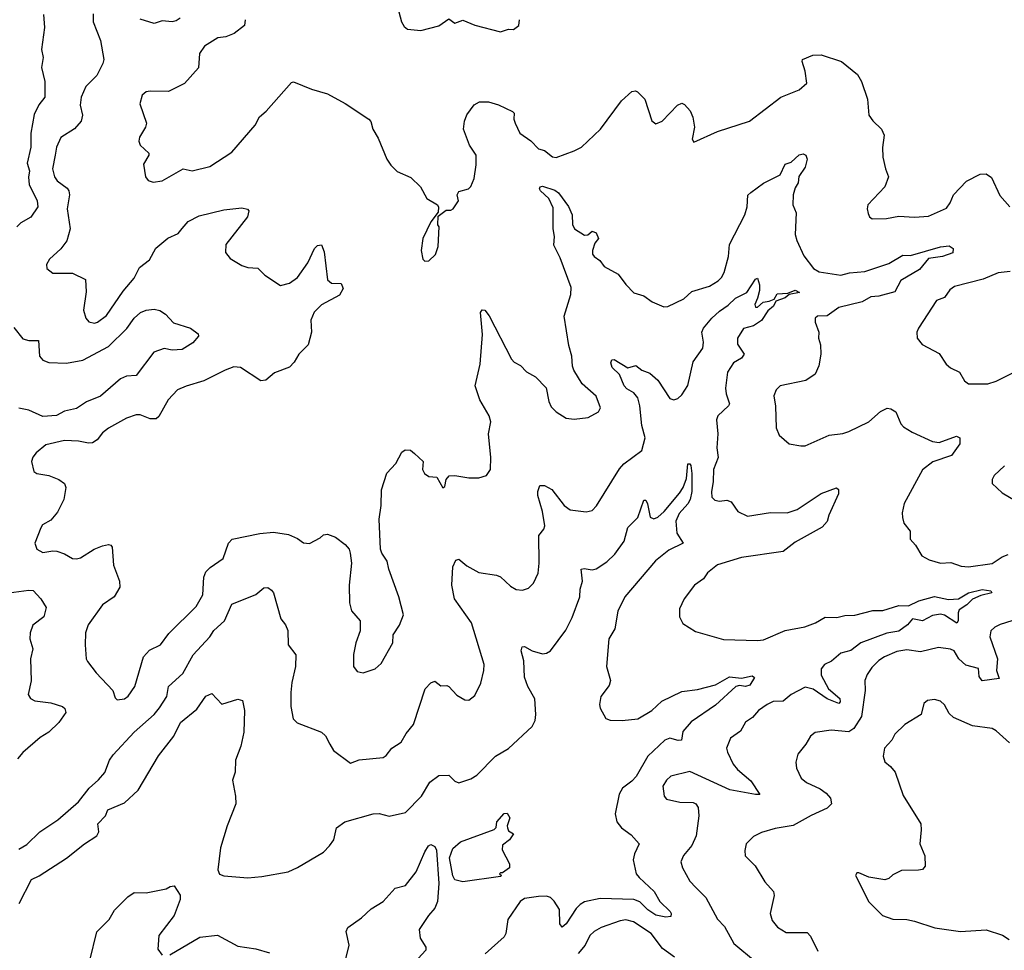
# Model space of a CAD drawing. Extents: x 2133461 to 2293071, y 753526 to 916327.
# Tile 291 of 459: x 2205519 to 2210465, y 886960 to 891635. Entities that reach past the tile are written whole.
import ezdxf

# ---------------------------------------------------------------- set-up
doc = ezdxf.new("R2010")
doc.units = 0

msp = doc.modelspace()

# ---------------------------------------------------------------- linework, layer by layer
at = {"layer": '0CON10XD'}
for points in [[(2205639.1, 891660.9), (2205644.4, 891595), (2205629.5, 891485), (2205637.3, 891445), (2205628.2, 891395), (2205645.4, 891325), (2205645.7, 891245), (2205615, 891207.1), (2205591.3, 891158.7), (2205575.8, 891065), (2205574.7, 890994.7), (2205557.2, 890915), (2205568.9, 890875), (2205563.8, 890843.8), (2205567.3, 890807.3), (2205606.9, 890725), (2205610.9, 890695), (2205575, 890643.3), (2205524.3, 890615), (2205505.5, 890595)], [(2205888.8, 891665), (2205888, 891625), (2205925, 891530), (2205941.2, 891435), (2205936.2, 891415), (2205906.2, 891355), (2205851.3, 891298.7), (2205828.1, 891245), (2205823.5, 891205), (2205834.5, 891155), (2205828.9, 891125), (2205794, 891086), (2205726.5, 891043.5), (2205703.8, 890995), (2205697.7, 890955), (2205684, 890885), (2205694.5, 890845), (2205708.1, 890825), (2205758.2, 890788.2), (2205766.5, 890775), (2205768.9, 890755), (2205757.3, 890685), (2205772.9, 890585), (2205755.5, 890524.5), (2205725.5, 890484.5), (2205668.3, 890431.7), (2205654.3, 890405.7), (2205656, 890385), (2205685, 890362), (2205785, 890360.8), (2205849.4, 890329.4), (2205852.7, 890267.3), (2205840, 890175), (2205851.2, 890135), (2205867.3, 890117.3), (2205895, 890111.1), (2205910, 890115), (2205955, 890148.9), (2206039, 890271), (2206094.3, 890335.7), (2206120.4, 890389.6), (2206171.9, 890428.1), (2206202.8, 890487.2), (2206262.8, 890537.2), (2206315, 890561.4), (2206335, 890585.8), (2206365, 890621.1), (2206421.1, 890648.9), (2206545, 890680), (2206635, 890690), (2206663.6, 890683.6), (2206670, 890675), (2206663.8, 890645), (2206554, 890505), (2206553.8, 890465), (2206576.7, 890435), (2206635, 890400), (2206665, 890389.4), (2206715, 890386.5), (2206751.3, 890351.3), (2206829.3, 890299.3), (2206875, 890310.6), (2206915, 890339.4), (2206966, 890414), (2207000, 890485), (2207015, 890501.2), (2207035, 890503.3), (2207048.9, 890468.9), (2207065, 890328.8), (2207085, 890311.9), (2207135, 890308.9), (2207144.6, 890285), (2207125, 890251.1), (2207035, 890202), (2206997.9, 890165), (2206982.5, 890125), (2206985.7, 890065), (2206967.6, 890002.4), (2206921.2, 889955), (2206898.8, 889915), (2206875, 889888.8), (2206798.8, 889861.2), (2206755.7, 889824.3), (2206731.2, 889821.2), (2206628.3, 889888.3), (2206595, 889890.8), (2206551.2, 889875), (2206445, 889820.9), (2206355, 889794.4), (2206312, 889775), (2206264.4, 889725), (2206218.6, 889641.4), (2206205, 889629.2), (2206175, 889629.4), (2206125, 889650), (2206105, 889650), (2206055, 889633.1), (2205965, 889582.2), (2205935, 889559.4), (2205907.8, 889525), (2205885, 889510), (2205865, 889507.5), (2205815, 889518.2), (2205745, 889521.2), (2205651.4, 889498.6), (2205601.7, 889458.3), (2205585, 889436.7), (2205579.4, 889415), (2205590, 889365), (2205605, 889354.4), (2205665.4, 889345.4), (2205715.3, 889325.3), (2205743.8, 889305), (2205751.2, 889285), (2205741.2, 889225), (2205709.7, 889160.3), (2205675, 889121.2), (2205633.2, 889096.8), (2205625, 889082.5), (2205596, 889005), (2205605.9, 888975.9), (2205635, 888958), (2205685, 888967.5), (2205705.7, 888965.7), (2205745, 888952), (2205785, 888928), (2205805, 888926), (2205825, 888930.8), (2205893.8, 888975), (2205935, 888992.5), (2205965, 888998), (2205976.7, 888995), (2205983.8, 888985), (2205990.6, 888895), (2206020.6, 888815), (2206021.9, 888785), (2205994.6, 888735.4), (2205934.5, 888695.5), (2205862.5, 888595), (2205850, 888555), (2205848, 888495), (2205854, 888425), (2205860.3, 888410.3), (2205904.1, 888354.1), (2205987.5, 888265), (2205998.3, 888228.3), (2206008.3, 888218.3), (2206045, 888223.8), (2206065, 888236.2), (2206097.5, 888285), (2206140.6, 888435), (2206171.9, 888468.1), (2206225.8, 888495), (2206268.1, 888551.9), (2206405, 888686.7), (2206439.6, 888745), (2206443.6, 888835), (2206455, 888862), (2206476.2, 888883.8), (2206541.3, 888928.7), (2206568.6, 889005), (2206586.2, 889025), (2206725, 889054.5), (2206795, 889060), (2206868.8, 889048.8), (2206915, 889028), (2206945, 889006.2), (2206975, 889003.8), (2207028.3, 889031.7), (2207045, 889047.5), (2207065, 889050), (2207105.6, 889035.6), (2207155, 888998.8), (2207173.8, 888975), (2207180, 888955), (2207186, 888905), (2207174.3, 888795), (2207176.2, 888705), (2207186.7, 888665), (2207230, 888615), (2207230, 888565), (2207208, 888505), (2207196.4, 888446.4), (2207196.2, 888385), (2207215, 888360), (2207245, 888353.8), (2207305, 888374), (2207335, 888401.2), (2207393.3, 888505), (2207396.2, 888545), (2207426.8, 888593.2), (2207446.7, 888645), (2207424, 888735), (2207374.3, 888875), (2207365.6, 888915), (2207338, 888955), (2207332, 888975), (2207325.6, 889125), (2207335.6, 889195), (2207336.8, 889273.2), (2207363.6, 889356.4), (2207408.8, 889405), (2207438.3, 889461.7), (2207455, 889473.3), (2207483, 889473), (2207503.3, 889455), (2207546.2, 889415), (2207543.3, 889375), (2207552.5, 889355), (2207575, 889340), (2207615, 889337.5), (2207645, 889282.5), (2207655, 889290), (2207662, 889325), (2207677, 889343), (2207705, 889346), (2207775, 889332.9), (2207825.8, 889334.2), (2207864.1, 889345.9), (2207883.8, 889375), (2207885.6, 889435), (2207874.4, 889554.4), (2207885.6, 889615), (2207876.9, 889645), (2207831.5, 889725), (2207807.8, 889795), (2207833.3, 889905), (2207843.8, 890053.8), (2207833.6, 890163.6), (2207843, 890177), (2207855.9, 890175.9), (2207877.6, 890147.6), (2207990, 889930), (2208003.8, 889915), (2208035, 889898), (2208065, 889866.2), (2208111.1, 889841.1), (2208164.2, 889785), (2208177.3, 889717.3), (2208189.5, 889689.5), (2208214.2, 889664.2), (2208265, 889633.8), (2208305, 889628.8), (2208375, 889636.7), (2208427.5, 889665), (2208436.7, 889685), (2208415, 889743.3), (2208345.4, 889805.4), (2208302.2, 889875), (2208296.7, 889895), (2208293.6, 889945), (2208277.6, 889997.6), (2208254, 890145), (2208287.3, 890255), (2208289, 890289), (2208235, 890438), (2208202.3, 890502.3), (2208206, 890545), (2208198.8, 890585), (2208199.5, 890689.5), (2208177.2, 890737.2), (2208135, 890774.6), (2208131.3, 890785), (2208134.2, 890795.7), (2208145, 890798), (2208208.1, 890778.1), (2208225.4, 890765), (2208276.2, 890696.2), (2208295.4, 890655), (2208296, 890606), (2208306.9, 890585), (2208356.8, 890553.2), (2208373.3, 890555), (2208395, 890572.5), (2208416, 890565), (2208426.7, 890535), (2208408.2, 890511.8), (2208397.3, 890475), (2208396.9, 890456.9), (2208405.8, 890445), (2208432.9, 890425), (2208456.2, 890395), (2208525, 890356.7), (2208564.1, 890304.1), (2208605, 890262.5), (2208655, 890248), (2208697.3, 890217.3), (2208755, 890192), (2208775, 890194.2), (2208855, 890232.9), (2208895, 890268.9), (2208985, 890296.2), (2209027.7, 890322.3), (2209045, 890340.6), (2209058.5, 890365), (2209080.4, 890445), (2209085.5, 890505), (2209162.5, 890655), (2209174.5, 890695), (2209176.5, 890753.5), (2209193, 890767)], [(2207423.8, 891675), (2207436.7, 891625), (2207450.7, 891600.7), (2207467, 891587), (2207535, 891580), (2207625, 891603.3), (2207675, 891640), (2207705, 891616.7), (2207745, 891633.3), (2207805, 891607.5), (2207935, 891573.8)], [(2206652, 891635), (2206648.8, 891605), (2206596.7, 891565), (2206555, 891548), (2206515, 891543.8), (2206447.3, 891502.7), (2206423.3, 891465), (2206417.7, 891392.3), (2206347.5, 891315), (2206266.1, 891273.9), (2206175, 891276), (2206155, 891272), (2206135, 891256.2), (2206122.7, 891212.7), (2206156.5, 891115), (2206150.9, 891095), (2206120.8, 891045), (2206117.5, 891025), (2206124.4, 891004.4), (2206167.5, 890965), (2206167.5, 890955), (2206141.2, 890908.8), (2206151.2, 890845), (2206165, 890826.7), (2206189.3, 890819.3), (2206235, 890825.8), (2206340, 890885), (2206385, 890876.2), (2206475, 890898), (2206585, 890969.2), (2206702, 891105), (2206723.2, 891146.8), (2206758, 891175), (2206885, 891320), (2206895, 891322.5), (2206985, 891286.7), (2207065, 891263.3), (2207154.2, 891214.2), (2207273.8, 891135), (2207283.9, 891123.9), (2207293.8, 891085), (2207319.5, 891039.5), (2207363.3, 890935), (2207383.6, 890903.6), (2207415, 890872.5), (2207485, 890842.5), (2207533.3, 890795), (2207565, 890737.5), (2207617.5, 890705), (2207623, 890693), (2207621.7, 890668.3), (2207585, 890620), (2207543.8, 890535), (2207536.2, 890475), (2207545, 890432.5), (2207555, 890422.5), (2207575, 890423.3), (2207608.8, 890455), (2207622, 890495), (2207626.4, 890593.6), (2207620, 890605), (2207621.7, 890648.3), (2207661.2, 890678.8), (2207685, 890677.5), (2207697.5, 890685), (2207723.3, 890725), (2207716.2, 890755), (2207725, 890772.5), (2207773.3, 890785), (2207785, 890797.5), (2207802.3, 890837.7), (2207812.9, 890905), (2207812.5, 890955), (2207778.6, 891005), (2207748.7, 891085), (2207753.4, 891125), (2207765, 891156.2), (2207802.5, 891207.5), (2207828.3, 891221.7), (2207875, 891222), (2207925, 891208), (2207995, 891173.3), (2208003.3, 891165), (2208002, 891135), (2208008, 891115), (2208032.5, 891065), (2208086.9, 891026.9), (2208125, 890986), (2208155, 890978), (2208195, 890945.8), (2208215, 890943.1), (2208305, 890975.6), (2208341.4, 890995), (2208437.1, 891085), (2208542, 891228), (2208595, 891274), (2208612.3, 891277.7), (2208622.9, 891272.9), (2208660, 891235), (2208695, 891127.5), (2208715, 891112.5), (2208746.7, 891125), (2208824.4, 891205.6), (2208845, 891216.2), (2208859.7, 891209.7), (2208887.3, 891177.3), (2208901.2, 891145), (2208908.8, 891095), (2208897.5, 891035), (2208905, 891020), (2209025, 891073.8), (2209185, 891126), (2209343.3, 891245), (2209435, 891283.3), (2209473.6, 891316.4), (2209465.9, 891375.9), (2209450, 891425), (2209452.5, 891435), (2209503.9, 891456.1), (2209545, 891458), (2209647.5, 891425), (2209728.8, 891358.8), (2209748, 891325), (2209777.5, 891235), (2209785.7, 891155.7), (2209805, 891126.2), (2209848.8, 891085), (2209861.2, 891055), (2209853.6, 890993.6), (2209856, 890945), (2209868, 890885), (2209884.2, 890845), (2209865.5, 890794.5), (2209780, 890705), (2209776.2, 890685), (2209781.2, 890661.2), (2209788.8, 890645), (2209802.5, 890635), (2209874.1, 890635.9), (2209935, 890647.5), (2210015, 890642.9), (2210085, 890647.5), (2210175, 890688.8), (2210193.8, 890715), (2210210, 890755), (2210275.6, 890824.4), (2210345, 890859.4), (2210375, 890860), (2210401.7, 890841.7), (2210442.4, 890752.4), (2210494, 890695)], [(2206325, 891642), (2206305, 891629.2), (2206285, 891624.3), (2206235, 891628.6), (2206195, 891616), (2206125, 891637.5)], [(2207935, 891573.8), (2207975, 891586.7), (2208000, 891585), (2208027.5, 891605), (2208030, 891635)], [(2209193, 890767), (2209255, 890812.9), (2209338.8, 890855), (2209365, 890910), (2209395, 890920), (2209435, 890956.1), (2209455, 890961.2), (2209468.1, 890955), (2209474.5, 890935), (2209465.5, 890894.5), (2209433.2, 890846.8), (2209430, 890815), (2209415, 890790), (2209404.5, 890754.5), (2209403.5, 890705), (2209419.2, 890665), (2209415.5, 890555.5), (2209423.1, 890525), (2209458.5, 890448.5), (2209506.5, 890385), (2209535, 890368.9), (2209645, 890351.8), (2209687.1, 890362.9), (2209765, 890370), (2209885, 890410.4), (2209955, 890452.1), (2209995, 890449.7), (2210145, 890494.6), (2210188.3, 890498.3), (2210207.8, 890485), (2210206.1, 890463.9), (2210155, 890444.8), (2210085, 890434.6), (2210039.4, 890380.6), (2209946, 890324), (2209915, 890268.6), (2209835, 890245.4), (2209795, 890242.7), (2209751.7, 890218.3), (2209635, 890188.5), (2209575, 890148.1), (2209527.5, 890145), (2209515.6, 890135), (2209515.5, 890115), (2209534.4, 890065), (2209532.2, 890035), (2209542.4, 890002.4), (2209544.6, 889955), (2209534, 889896), (2209515.5, 889855), (2209468.4, 889821.6), (2209340, 889795), (2209318.8, 889775), (2209308, 889745), (2209316.1, 889693.9), (2209320, 889585), (2209335, 889547.5), (2209384.4, 889504.4), (2209444, 889494), (2209465, 889493.8), (2209585, 889548), (2209654.3, 889555.7), (2209685, 889566.9), (2209785, 889614.3), (2209843.7, 889666.3), (2209877.3, 889682.7), (2209895, 889680.8), (2209920, 889665), (2209946, 889605), (2209959.5, 889589.5), (2210002.6, 889562.6), (2210105, 889516.2), (2210138.7, 889511.3), (2210225, 889543.3), (2210242.5, 889535), (2210242, 889505), (2210200, 889445), (2210106.6, 889413.4), (2210055, 889373.8), (2209962.9, 889205), (2209952.9, 889157.1), (2209954.2, 889134.2), (2209960, 889105), (2209993.3, 889065), (2209992.5, 889025), (2210020, 888995), (2210051.7, 888941.7), (2210088, 888922), (2210145, 888905.5), (2210197.5, 888907.5), (2210249.4, 888889.4), (2210285, 888886.4), (2210405, 888902.9), (2210455, 888937.1), (2210485, 888948.2)], [(2205515, 887468.9), (2205555, 887491.5), (2205620, 887555), (2205711.1, 887615), (2205815, 887705.5), (2205868.8, 887775), (2205915, 887815.6), (2205946.7, 887853.3), (2205970.9, 887915), (2205988.1, 887941.9), (2206094.5, 888055), (2206195.3, 888144.7), (2206221.7, 888178.3), (2206257.7, 888235), (2206266.7, 888285), (2206339.4, 888350.6), (2206390, 888445), (2206474.6, 888535), (2206495, 888567.3), (2206548.9, 888615), (2206585, 888699.2), (2206705, 888747.5), (2206745, 888781.2), (2206765, 888782), (2206785, 888770), (2206794, 888755), (2206830.8, 888625), (2206854.4, 888594.4), (2206866.6, 888566.6), (2206868, 888495), (2206907.1, 888445), (2206905.5, 888385), (2206885.6, 888305), (2206880.8, 888255), (2206880.8, 888185), (2206893.6, 888123.6), (2206913, 888103), (2207035, 888056.2), (2207055, 888036.7), (2207077.1, 887995), (2207095, 887964.2), (2207180.9, 887900.9), (2207225, 887916.5), (2207345, 887929.4), (2207360.9, 887939.1), (2207389.2, 887975), (2207436, 888005), (2207460.3, 888049.7), (2207497.1, 888095), (2207556.4, 888273.6), (2207585, 888304), (2207605, 888312), (2207635, 888288.8), (2207665, 888290.8), (2207675, 888285.8), (2207715, 888242.5), (2207755, 888218), (2207775, 888216), (2207805, 888240), (2207835, 888302.5), (2207851.4, 888365), (2207851.9, 888395), (2207789.2, 888605), (2207702.7, 888725), (2207690.2, 888795), (2207694.4, 888885.6), (2207709.6, 888920.4), (2207725, 888924.3), (2207765, 888891.5), (2207825, 888858.1), (2207914.4, 888844.4), (2207935, 888835.7), (2207985, 888788.6), (2208013, 888773), (2208045, 888768.6), (2208075, 888779.2), (2208100, 888805), (2208123.1, 888855), (2208129.4, 888905), (2208126.6, 889043.4), (2208152.1, 889075), (2208157, 889093), (2208145.3, 889165), (2208121.4, 889245), (2208121.4, 889265), (2208132, 889295), (2208155, 889295.4), (2208191.8, 889275), (2208255, 889194.4), (2208285, 889172), (2208365, 889163.3), (2208395, 889170), (2208417, 889193), (2208531.7, 889378.3), (2208555, 889403.8), (2208645, 889470), (2208661.8, 889535), (2208644.1, 889595.9), (2208634.7, 889695.3), (2208625.2, 889735), (2208605, 889760.2), (2208569.8, 889779.8), (2208555.2, 889795), (2208532.7, 889852.7), (2208495, 889887.5), (2208488.8, 889911.2), (2208493.6, 889926.4), (2208505, 889928.6), (2208575, 889886.2), (2208615, 889898), (2208644, 889875), (2208685, 889858.8), (2208724.3, 889824.3), (2208785, 889732), (2208805, 889726), (2208825, 889732), (2208845, 889750), (2208875, 889797.1), (2208903.1, 889916.9), (2208950.3, 889985), (2208954.2, 890015), (2208945.4, 890065), (2208953.6, 890085), (2208995.5, 890135), (2209035, 890170.8), (2209079.1, 890200.9), (2209115, 890235.7), (2209172, 890265), (2209215, 890331.2), (2209225, 890336.7), (2209235, 890302.5), (2209235.7, 890274.3), (2209225.9, 890235.9), (2209211.9, 890205), (2209215, 890191.2), (2209225, 890190.8), (2209253.3, 890216.7), (2209285, 890220.4), (2209309.4, 890230.6), (2209325, 890257.9), (2209378.8, 890261.2), (2209415, 890276), (2209436.7, 890265), (2209385.4, 890254.6), (2209365, 890237.3), (2209318.5, 890221.5), (2209305.3, 890195), (2209277.7, 890172.3), (2209245.4, 890124.6), (2209205, 890097.1), (2209155, 890083.5), (2209125.6, 890035), (2209125.7, 890005), (2209158.6, 889955), (2209144.7, 889935.3), (2209105, 889911.8), (2209074.6, 889864.6), (2209065.3, 889784.7), (2209068.2, 889755), (2209084.5, 889705), (2209080.6, 889695), (2209026.4, 889645), (2209019.6, 889625), (2209027.2, 889555), (2209020.8, 889485), (2209028.7, 889435), (2209005.4, 889375), (2209003.3, 889315), (2208993.8, 889263.8), (2208997, 889237), (2209011.7, 889221.7), (2209035, 889215.8), (2209071.7, 889221.7), (2209092.7, 889212.7), (2209126.7, 889165), (2209175, 889140.8), (2209290.3, 889159.7), (2209375, 889157.3), (2209425, 889173.8), (2209545, 889255.6), (2209623, 889283), (2209632.5, 889275), (2209633.3, 889253.3), (2209583.5, 889146.5), (2209575, 889114), (2209550.8, 889085), (2209415, 889010), (2209355, 888962.7), (2209145, 888932.5), (2209025, 888897.1), (2208975, 888856.7), (2208953.9, 888826.1), (2208908.8, 888795), (2208856.7, 888725), (2208833.3, 888675), (2208834, 888635), (2208851.2, 888601.2), (2208915, 888560.8), (2209055, 888520.8), (2209225.7, 888515.7), (2209255, 888518.9), (2209365, 888566.9), (2209463.8, 888585), (2209516.7, 888605), (2209566.1, 888633.9), (2209625, 888631.2), (2209665, 888642), (2209715, 888644.2), (2209805, 888666.4), (2209855, 888667.8), (2209935, 888691.8), (2209985, 888690.6), (2210035.8, 888715), (2210115, 888737.3), (2210185, 888722.5), (2210235, 888725.9), (2210286, 888755), (2210355, 888773.1), (2210397.5, 888765), (2210403.3, 888755), (2210348.4, 888741.6), (2210306.2, 888723.8)], [(2210495, 890370.5), (2210435, 890362.9), (2210358.9, 890331.1), (2210215, 890293.8), (2210191.7, 890278.3), (2210165, 890238.8), (2210125, 890223.8), (2210034, 890085), (2210026.7, 890065), (2210027.5, 890035), (2210052.7, 890002.7), (2210137.7, 889957.7), (2210174.1, 889904.1), (2210195, 889886.7), (2210240, 889865), (2210265, 889820), (2210285, 889806), (2210382.5, 889805), (2210425, 889819.5), (2210525, 889868.6)], [(2205489.1, 890089.1), (2205535, 890032.5), (2205565, 890022.9), (2205613.3, 890023.3), (2205619.5, 889945), (2205634.7, 889924.7), (2205665, 889912.7), (2205755, 889910.3), (2205835.8, 889925), (2205965, 889992.7), (2206057, 890083), (2206095, 890135.8), (2206125.5, 890164.5), (2206155, 890175.8), (2206195, 890180), (2206223.9, 890173.9), (2206251.2, 890155), (2206291.7, 890111.7), (2206377.5, 890085), (2206416.4, 890056.4), (2206417.5, 890045), (2206388.8, 890011.2), (2206335, 889978.6), (2206285, 889974.4), (2206245, 889982.9), (2206193.3, 889965), (2206105, 889848), (2206055, 889843.8), (2206025, 889830.8), (2205925, 889744), (2205855, 889714.7), (2205805, 889681.1), (2205745, 889669.2), (2205705, 889647), (2205635, 889642.3), (2205565, 889672.7), (2205515, 889683.2)], [(2205515.8, 887195), (2205578, 887315), (2205616.6, 887333.4), (2205755, 887422.9), (2205845, 887495.6), (2205906, 887535), (2205917.1, 887555), (2205912.5, 887595), (2205950.9, 887635), (2205962.1, 887665), (2206045, 887700), (2206115, 887764), (2206217, 887937), (2206293.6, 888036.4), (2206327.5, 888105), (2206408.5, 888171.5), (2206455, 888237.5), (2206485, 888250), (2206535, 888196.7), (2206615, 888222), (2206638.8, 888215), (2206649.4, 888165), (2206644.5, 888055), (2206630.9, 887985), (2206603.1, 887915), (2206600.9, 887855), (2206589.1, 887815), (2206603.8, 887735), (2206604.5, 887695), (2206561.1, 887585), (2206528.1, 887475), (2206514.3, 887365), (2206523, 887343), (2206545, 887334.2), (2206665.8, 887324.2), (2206735, 887330), (2206867.5, 887355), (2206915, 887376.2), (2207045, 887453.8), (2207075.9, 887484.1), (2207096.7, 887515), (2207111.2, 887575), (2207152.5, 887605), (2207295, 887645.6), (2207325, 887646.9), (2207375, 887634.4), (2207457.4, 887652.6), (2207537.8, 887735), (2207580, 887805), (2207625, 887838.8), (2207675, 887839.2), (2207705, 887810), (2207725, 887801.2), (2207785, 887822), (2207815, 887840), (2207910, 887935), (2207975, 887973.1), (2208094.4, 888085), (2208108.5, 888115), (2208112.7, 888145), (2208107.3, 888222.7), (2208072.2, 888285), (2208055, 888332.5), (2208051.9, 888415), (2208038, 888465), (2208043.3, 888485), (2208055, 888486), (2208094.4, 888464.4), (2208145, 888449.2), (2208165, 888452), (2208185, 888463.8), (2208262.4, 888567.6), (2208295, 888631.2), (2208332.5, 888735), (2208335.4, 888775), (2208346.5, 888815), (2208340, 888875), (2208355, 888878.6), (2208395, 888870.9), (2208415, 888876.4), (2208469.3, 888910.7), (2208509.3, 888950.7), (2208555.4, 889015), (2208575, 889083.6), (2208624.7, 889135), (2208655, 889221.2), (2208665, 889221.2), (2208672.8, 889202.8), (2208686.7, 889136.7), (2208705, 889127.1), (2208725, 889135.5), (2208756, 889164), (2208833.2, 889256.8), (2208852.3, 889285), (2208869.8, 889330.2), (2208875, 889403.8), (2208885, 889403.8), (2208890, 889395), (2208896.5, 889355), (2208896.2, 889265), (2208886.8, 889225), (2208875, 889202.2), (2208832, 889155), (2208816.2, 889115), (2208820.5, 889055), (2208852.5, 889005), (2208780.6, 888969.4), (2208713.6, 888916.4), (2208559.2, 888735), (2208523.4, 888663.4), (2208508.5, 888575), (2208479.3, 888525), (2208467.8, 888385), (2208487.5, 888315), (2208479.7, 888290.3), (2208438, 888235), (2208432.5, 888195), (2208436.1, 888176.1), (2208464.2, 888124.2), (2208485, 888116), (2208546.3, 888113.7), (2208625, 888122.1), (2208694.5, 888165), (2208745, 888210.8), (2208845, 888260), (2208925, 888270), (2209015, 888293.5), (2209085, 888334.3), (2209145, 888326.9), (2209198.2, 888338.2), (2209211.2, 888331.2), (2209187.5, 888292.5), (2209165, 888285.4), (2209135, 888290.5), (2209117.5, 888285), (2209015, 888191.5), (2208891.7, 888108.3), (2208850.7, 888059.3), (2208844.4, 888015.6), (2208826.8, 888013.2), (2208785, 888026.5), (2208760.6, 888015), (2208674.1, 887935), (2208616.4, 887833.6), (2208595, 887809.1), (2208547.8, 887775), (2208530.4, 887745), (2208510, 887645), (2208519.2, 887605), (2208542.3, 887575), (2208590.8, 887540.8), (2208630.6, 887495), (2208607.5, 887445), (2208600.9, 887415), (2208616.6, 887345), (2208630.7, 887325), (2208706.9, 887255), (2208734.2, 887205), (2208786.7, 887155), (2208792.2, 887145), (2208789.8, 887130.2), (2208765, 887126.1), (2208715, 887137.1), (2208675, 887162.7), (2208635, 887202.7), (2208605, 887215.3), (2208435, 887220.2), (2208357.2, 887202.8), (2208335, 887190.5), (2208315, 887170.5), (2208265, 887093.5), (2208245, 887075.8), (2208233.4, 887093.4), (2208231.1, 887165), (2208205, 887206.7), (2208185.6, 887225), (2208165, 887232), (2208125, 887230), (2208055, 887219.6), (2208034, 887206), (2207972, 887115), (2207961.2, 887045), (2207952.3, 887027.7), (2207857.9, 886942.1)], [(2210467, 889393), (2210414, 889345), (2210404.2, 889325), (2210404.3, 889305), (2210455, 889258), (2210519.7, 889219.7)], [(2205465, 888755.4), (2205565, 888769.6), (2205586.8, 888766.8), (2205626, 888725), (2205651.7, 888681.7), (2205640, 888635), (2205585, 888593.8), (2205571.1, 888555), (2205570.9, 888525), (2205586.1, 888475), (2205574.2, 888425), (2205576.8, 888313.2), (2205562, 888245), (2205573.3, 888225), (2205595, 888212.9), (2205675, 888203.5), (2205735, 888185.6), (2205745.6, 888175), (2205750.5, 888155), (2205716.2, 888105), (2205665, 888056.1), (2205621.6, 888028.4), (2205535, 887954.4), (2205507.6, 887922.4)], [(2210306.2, 888723.8), (2210277.8, 888695), (2210239.5, 888670.5), (2210233.8, 888655), (2210234.5, 888615.5), (2210226.8, 888603.2), (2210165, 888643.2), (2210145, 888649.1), (2210105, 888641.1), (2210055, 888615.2), (2210005, 888625.3), (2209979.2, 888595), (2209935, 888563.7), (2209875, 888553.8), (2209745, 888504.8), (2209695, 888465.6), (2209645, 888452.2), (2209597.8, 888412.2), (2209562.3, 888395), (2209545, 888374), (2209545, 888342.5), (2209582.9, 888272.9), (2209638.5, 888225), (2209641.7, 888208.3), (2209635, 888200.6), (2209575, 888223.4), (2209505, 888271.6), (2209465, 888281.1), (2209395.4, 888245), (2209355, 888211.3), (2209305, 888209.3), (2209275, 888195.6), (2209230.8, 888165), (2209201.1, 888128.9), (2209165, 888106.2), (2209139.8, 888060.2), (2209090, 888025), (2209070.6, 887975), (2209074.5, 887955), (2209103.6, 887895), (2209125, 887867.5), (2209191.5, 887811.5), (2209236.6, 887743.4), (2209215, 887742.1), (2209086.9, 887766.9), (2208885, 887858.9), (2208790, 887835), (2208768, 887815), (2208750, 887785), (2208756.7, 887735), (2208768.8, 887718.8), (2208835, 887704), (2208902.3, 887702.3), (2208916.7, 887695), (2208927.3, 887677.3), (2208930.8, 887635), (2208917.8, 887535), (2208895, 887486.2), (2208853.7, 887436.3), (2208840.8, 887405), (2208848.6, 887375), (2208885, 887308), (2208915.4, 887275.4), (2208966, 887225), (2209025, 887115.8), (2209059.8, 887079.8), (2209106.5, 886995), (2209215, 886903.1)], [(2210535.3, 888624.7), (2210445, 888596.9), (2210417.5, 888582.5), (2210398, 888565), (2210392.5, 888535), (2210431.2, 888425), (2210425.6, 888365), (2210440, 888325), (2210355, 888312.9), (2210339.4, 888335), (2210336, 888375), (2210272, 888392), (2210236.7, 888425), (2210213.6, 888463.6), (2210195, 888473.3), (2210135, 888480.5), (2210045, 888458.8), (2209975, 888470), (2209925, 888461.8), (2209864, 888435), (2209835, 888415.6), (2209800.1, 888379.9), (2209776.7, 888345), (2209765.6, 888315), (2209766.7, 888265), (2209748.8, 888135), (2209710.2, 888075), (2209685, 888057.6), (2209595, 888066.2), (2209515, 888054.2), (2209492.5, 888035), (2209469.2, 887995), (2209428, 887945), (2209417.5, 887905), (2209422, 887875), (2209444.5, 887824.5), (2209472.2, 887802.2), (2209540.6, 887770.6), (2209570.2, 887750.2), (2209592.5, 887725), (2209596.7, 887695), (2209575.7, 887674.3), (2209495, 887637.8), (2209405, 887586.9), (2209315, 887571.9), (2209245, 887551.4), (2209205, 887532), (2209168.8, 887495), (2209161.7, 887461.7), (2209163.8, 887435), (2209214, 887385), (2209263.2, 887303.2), (2209306, 887255), (2209309.2, 887235), (2209290, 887145), (2209299.4, 887109.4), (2209326.2, 887076.2), (2209369.7, 887049.7), (2209475, 887049.2), (2209491.7, 887031.7), (2209528.6, 886955)], [(2210491.7, 888001.7), (2210425, 888063.1), (2210405, 888074.4), (2210305, 888087.1), (2210209.5, 888129.5), (2210189.3, 888149.3), (2210165, 888193.8), (2210145, 888212), (2210115, 888220), (2210080, 888215), (2210060.5, 888199.5), (2210047.5, 888145), (2209965.9, 888094.1), (2209916.2, 888045), (2209900, 888015), (2209864.1, 887975.9), (2209856.7, 887935), (2209865, 887907.5), (2209893.9, 887883.9), (2209916.7, 887855), (2209957, 887737), (2210045.5, 887595.5), (2210048.6, 887565), (2210041.4, 887495), (2210066, 887435), (2210067.7, 887382.3), (2210055, 887366.7), (2210035, 887362), (2209949.5, 887360.5), (2209905, 887338.8), (2209885, 887320), (2209865, 887314), (2209785, 887327.5), (2209735, 887350), (2209725, 887350), (2209717.5, 887335), (2209784.2, 887204.2), (2209853.3, 887135), (2209905, 887116.2), (2209975, 887114.2), (2210013.9, 887106.1), (2210117.3, 887072.7), (2210245, 887054.4), (2210375, 887062.5), (2210456.6, 887036.6), (2210490, 887015)], [(2207745, 887304.6), (2207705, 887314.4), (2207695, 887333.8), (2207678.2, 887425), (2207695, 887471.4), (2207734, 887505), (2207903.3, 887566.7), (2207912.5, 887577.5), (2207916.7, 887605), (2207952.3, 887647.7), (2207968.3, 887648.3), (2207981.2, 887625), (2207967.5, 887585), (2207970, 887575), (2207975, 887560), (2208000, 887545), (2207980, 887515), (2207945, 887487.5), (2207942.5, 887465), (2207980, 887395), (2207980, 887375), (2207945, 887350), (2207935, 887350), (2207930, 887345), (2207940, 887335), (2207935, 887330), (2207745, 887304.6)], [(2207152.4, 886897.6), (2207173.8, 886985), (2207159.4, 887055), (2207167.8, 887075), (2207236.5, 887123.4), (2207285, 887168.4), (2207344.5, 887205), (2207405, 887271.9), (2207456.9, 887285), (2207511.1, 887355), (2207555, 887454.2), (2207573.1, 887485), (2207585, 887491.4), (2207605, 887480.8), (2207612.4, 887462.4), (2207625.3, 887295), (2207617.6, 887205), (2207605, 887171.9), (2207572.2, 887135), (2207526, 887065), (2207531.7, 887021.7), (2207559.2, 886975), (2207559.1, 886960.9), (2207521.1, 886918.9)], [(2205870.8, 886909.2), (2205906.8, 887053.2), (2205969.2, 887115), (2205995, 887161.2), (2206061.7, 887228.3), (2206095, 887250), (2206155, 887248.8), (2206255, 887268), (2206275, 887281.2), (2206295, 887283.8), (2206325, 887236.7), (2206325.6, 887215), (2206295.6, 887135), (2206218.5, 887035), (2206213.8, 886965), (2206235, 886936)], [(2208808.7, 886925), (2208748.5, 886968.5), (2208692.1, 887045), (2208602.7, 887102.7), (2208565, 887112.5), (2208535, 887108.6), (2208440, 887075), (2208405, 887054.4), (2208383.5, 887035), (2208359.4, 886985), (2208325, 886944.4)], [(2206273, 886937), (2206425, 887026.2), (2206513.6, 887036.4), (2206615, 886980), (2206705, 886966.7), (2206775, 886947.5)]]:
    msp.add_lwpolyline(points, dxfattribs=at)

doc.saveas('drawing.dxf')
